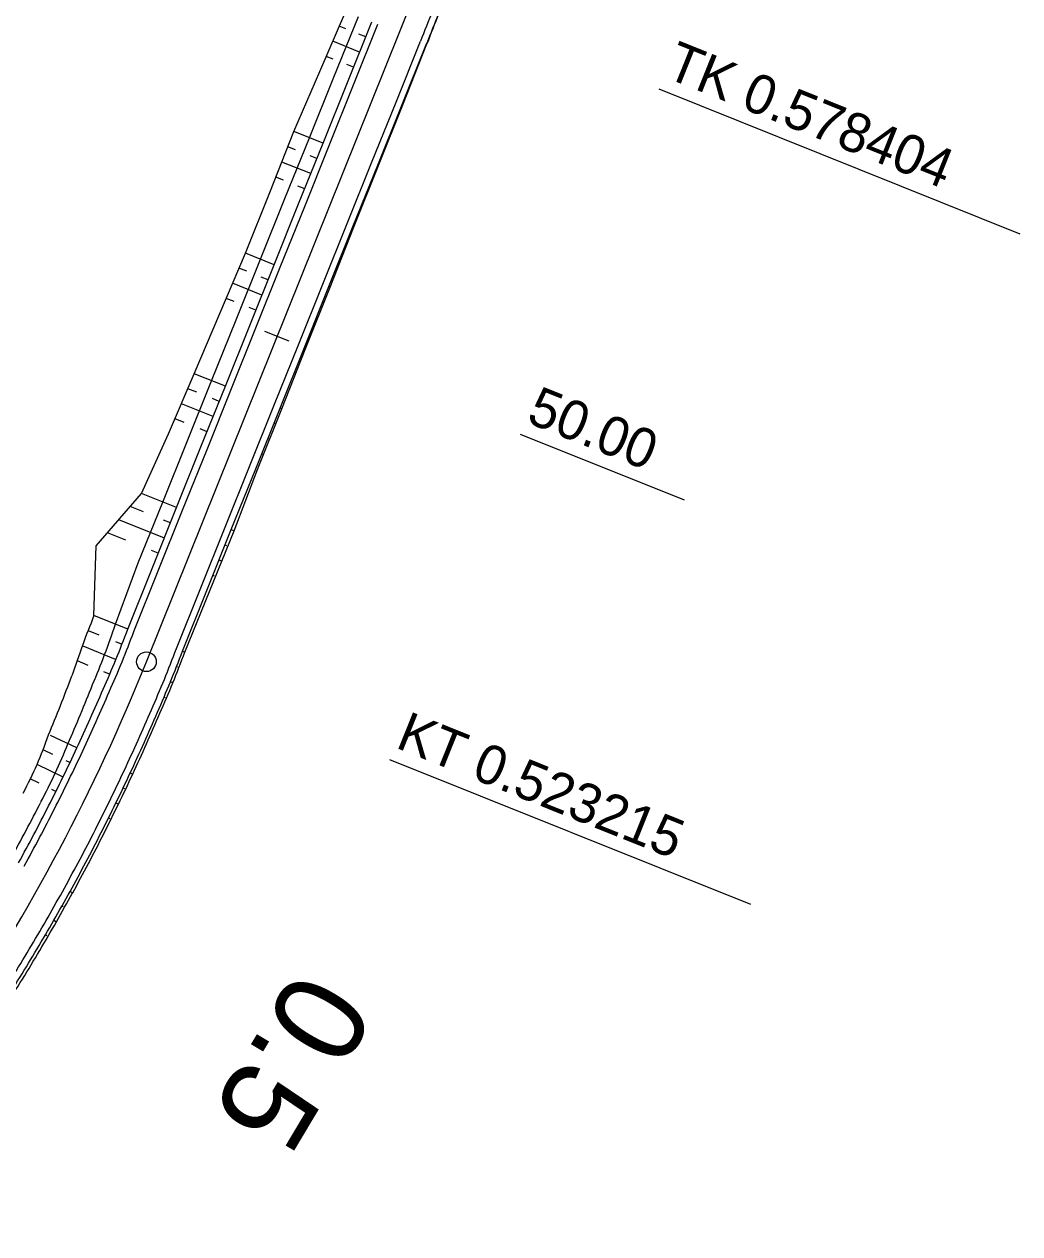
# Model space of a CAD drawing. Extents: x -481656 to -478728, y -1113199 to -1110710.
# Drawn here: x -480222 to -480145.9, y -1112650.6 to -1112558.2 of the extents above; entities that cross this region are included whole.
import ezdxf

# ---------------------------------------------------------------- set-up
doc = ezdxf.new("R2010")
doc.units = 0
for name, color, linetype in [('C14_HATCH_SLOPE_L', 7, 'Continuous'), ('C14_HATCH_SLOPE_R', 7, 'Continuous'), ('C14_HECTOMETRY', 7, 'Continuous'), ('C14_HLBODY', 7, 'Continuous'), ('C14_HRANA_TELESO', 7, 'Continuous'), ('C14_KORUNA', 7, 'Continuous'), ('C14_OSA', 7, 'Continuous'), ('C14_PRIKOP', 7, 'Continuous'), ('C14_STANICENI', 7, 'Continuous'), ('C14_VOZOVKA', 7, 'Continuous'), ('C14_ZPEVKRAJ', 7, 'Continuous')]:
    doc.layers.add(name, color=color, linetype=linetype)

msp = doc.modelspace()

# ---------------------------------------------------------------- linework, layer by layer
at = {"layer": 'C14_HATCH_SLOPE_L'}
for p, q in [((-480197.418, -1112558.598), (-480197.915, -1112558.398)), ((-480195.89, -1112559.211), (-480196.405, -1112559.004)), ((-480196.356, -1112560.371), (-480198.411, -1112559.546)), ((-480198.38, -1112560.906), (-480198.906, -1112560.694)), ((-480196.822, -1112561.531), (-480197.338, -1112561.324)), ((-480199.151, -1112567.331), (-480201.367, -1112566.441)), ((-480201.24, -1112567.839), (-480201.828, -1112567.603)), ((-480199.617, -1112568.491), (-480200.135, -1112568.283)), ((-480200.083, -1112569.651), (-480202.289, -1112568.765)), ((-480202.168, -1112570.16), (-480202.75, -1112569.927)), ((-480200.548, -1112570.811), (-480201.067, -1112570.602)), ((-480202.878, -1112576.611), (-480205.077, -1112575.727)), ((-480204.976, -1112577.115), (-480205.566, -1112576.878)), ((-480203.344, -1112577.771), (-480203.865, -1112577.562)), ((-480203.809, -1112578.931), (-480206.054, -1112578.029)), ((-480205.931, -1112579.426), (-480206.542, -1112579.18)), ((-480204.275, -1112580.091), (-480204.798, -1112579.881)), ((-480206.605, -1112585.89), (-480208.983, -1112584.935)), ((-480208.796, -1112586.358), (-480209.471, -1112586.086)), ((-480207.07, -1112587.05), (-480207.595, -1112586.84)), ((-480207.536, -1112588.21), (-480209.959, -1112587.237)), ((-480209.75, -1112588.668), (-480210.447, -1112588.388)), ((-480208.002, -1112589.37), (-480208.527, -1112589.159)), ((-480210.331, -1112595.17), (-480213.021, -1112594.09)), ((-480212.867, -1112595.498), (-480213.881, -1112595.091)), ((-480211.263, -1112597.49), (-480214.742, -1112596.093)), ((-480210.797, -1112596.33), (-480211.325, -1112596.118)), ((-480214.194, -1112597.66), (-480215.602, -1112597.094)), ((-480211.729, -1112598.65), (-480212.258, -1112598.438)), ((-480214.058, -1112604.449), (-480216.639, -1112603.413)), ((-480216.244, -1112604.919), (-480217.061, -1112604.591)), ((-480214.524, -1112605.609), (-480214.975, -1112605.428)), ((-480214.988, -1112606.759), (-480217.476, -1112605.746)), ((-480217.094, -1112607.215), (-480217.893, -1112606.882)), ((-480215.457, -1112607.897), (-480215.876, -1112607.722)), ((-480217.943, -1112613.528), (-480219.966, -1112612.584)), ((-480219.771, -1112614.02), (-480220.472, -1112613.686)), ((-480219.003, -1112615.751), (-480220.987, -1112614.784)), ((-480218.469, -1112614.642), (-480218.77, -1112614.498)), ((-480220.828, -1112616.218), (-480221.512, -1112615.878)), ((-480219.547, -1112616.856), (-480219.846, -1112616.708))]:
    msp.add_line(p, q, dxfattribs=at)
at = {"layer": 'C14_HATCH_SLOPE_R'}
for p, q in [((-480191.248, -1112559.729), (-480191.222, -1112559.739)), ((-480191.714, -1112560.889), (-480191.698, -1112560.895)), ((-480191.683, -1112560.901), (-480191.683, -1112560.901)), ((-480192.18, -1112562.049), (-480192.145, -1112562.063)), ((-480192.646, -1112563.208), (-480192.626, -1112563.216)), ((-480192.606, -1112563.224), (-480192.606, -1112563.224)), ((-480194.975, -1112569.008), (-480194.912, -1112569.033)), ((-480195.441, -1112570.168), (-480195.408, -1112570.182)), ((-480195.374, -1112570.195), (-480195.374, -1112570.195)), ((-480195.907, -1112571.328), (-480195.836, -1112571.356)), ((-480196.373, -1112572.488), (-480196.336, -1112572.503)), ((-480196.298, -1112572.518), (-480196.298, -1112572.518)), ((-480198.702, -1112578.288), (-480198.608, -1112578.325)), ((-480199.168, -1112579.448), (-480199.119, -1112579.468)), ((-480199.07, -1112579.487), (-480199.07, -1112579.487)), ((-480199.634, -1112580.608), (-480199.532, -1112580.648)), ((-480200.099, -1112581.768), (-480200.046, -1112581.789)), ((-480199.994, -1112581.81), (-480199.994, -1112581.81)), ((-480202.429, -1112587.567), (-480202.304, -1112587.617)), ((-480202.895, -1112588.727), (-480202.83, -1112588.753)), ((-480202.766, -1112588.779), (-480202.766, -1112588.779)), ((-480203.36, -1112589.887), (-480203.228, -1112589.94)), ((-480203.826, -1112591.047), (-480203.758, -1112591.074)), ((-480203.69, -1112591.102), (-480203.69, -1112591.102)), ((-480206.156, -1112596.847), (-480205.923, -1112596.94)), ((-480206.621, -1112598.007), (-480206.51, -1112598.052)), ((-480206.4, -1112598.096), (-480206.4, -1112598.096)), ((-480207.087, -1112599.167), (-480206.877, -1112599.251)), ((-480207.553, -1112600.327), (-480207.453, -1112600.367)), ((-480207.353, -1112600.407), (-480207.353, -1112600.407)), ((-480209.882, -1112606.127), (-480209.699, -1112606.2)), ((-480210.348, -1112607.286), (-480210.257, -1112607.323)), ((-480210.165, -1112607.36), (-480210.165, -1112607.36)), ((-480210.82, -1112608.456), (-480210.636, -1112608.531)), ((-480211.303, -1112609.629), (-480211.211, -1112609.668)), ((-480211.119, -1112609.706), (-480211.119, -1112609.706)), ((-480213.866, -1112615.431), (-480213.677, -1112615.52)), ((-480214.407, -1112616.579), (-480214.312, -1112616.624)), ((-480214.217, -1112616.669), (-480214.217, -1112616.669)), ((-480214.958, -1112617.722), (-480214.767, -1112617.815)), ((-480215.518, -1112618.86), (-480215.422, -1112618.908)), ((-480215.326, -1112618.956), (-480215.326, -1112618.956)), ((-480218.462, -1112624.479), (-480218.265, -1112624.588)), ((-480219.078, -1112625.588), (-480218.979, -1112625.644)), ((-480218.88, -1112625.699), (-480218.88, -1112625.699)), ((-480219.704, -1112626.692), (-480219.505, -1112626.806)), ((-480220.339, -1112627.79), (-480220.239, -1112627.848)), ((-480220.139, -1112627.907), (-480220.139, -1112627.907))]:
    msp.add_line(p, q, dxfattribs=at)
at = {"layer": 'C14_HLBODY'}
for p, q in [((-480173.508, -1112563.185), (-480145.948, -1112574.254)), ((-480194.076, -1112614.398), (-480166.516, -1112625.466))]:
    msp.add_line(p, q, dxfattribs=at)
msp.add_circle((-480212.635, -1112606.944), 0.75, dxfattribs=at)
at = {"layer": 'C14_HRANA_TELESO'}
for p, q in [((-480199.402, -1112561.842), (-480197.419, -1112557.25)), ((-480193.067, -1112564.386), (-480191.222, -1112559.739)), ((-480201.367, -1112566.441), (-480199.402, -1112561.842)), ((-480194.912, -1112569.033), (-480193.067, -1112564.386)), ((-480203.212, -1112571.088), (-480201.367, -1112566.441)), ((-480196.76, -1112573.679), (-480194.912, -1112569.033)), ((-480205.077, -1112575.727), (-480203.212, -1112571.088)), ((-480198.608, -1112578.325), (-480196.76, -1112573.679)), ((-480207.03, -1112580.331), (-480205.077, -1112575.727)), ((-480200.456, -1112582.971), (-480198.608, -1112578.325)), ((-480208.983, -1112584.935), (-480207.03, -1112580.331)), ((-480202.304, -1112587.617), (-480200.456, -1112582.971)), ((-480210.936, -1112589.539), (-480208.983, -1112584.935)), ((-480204.152, -1112592.263), (-480202.304, -1112587.617)), ((-480213.021, -1112594.09), (-480210.936, -1112589.539)), ((-480205.923, -1112596.94), (-480204.152, -1112592.263)), ((-480216.463, -1112598.095), (-480213.021, -1112594.09)), ((-480207.83, -1112601.563), (-480205.923, -1112596.94)), ((-480216.639, -1112603.413), (-480216.463, -1112598.095)), ((-480209.699, -1112606.2), (-480207.83, -1112601.563))]:
    msp.add_line(p, q, dxfattribs=at)
for centre, radius, start, end in [((-479778.643, -1112721.686), 443.225, 157.92555, 158.5688), ((-480149.343, -1112630.599), 72.579, 158.00223, 161.86991), ((-480281.169, -1112579.698), 76.225, 335.85618, 339.65457), ((-480354.258, -1112556.811), 145.262, 337.44883, 339.36046), ((-480351.925, -1112551.257), 152.454, 335.06949, 336.97935), ((-480249.238, -1112602.443), 30.829, 331.89249, 340.92151), ((-480351.941, -1112551.27), 152.462, 333.16649, 335.07635), ((-480351.939, -1112551.25), 152.471, 331.24963, 333.15949), ((-480351.972, -1112551.291), 152.479, 329.35897, 331.26883), ((-480351.985, -1112551.294), 152.489, 327.45257, 329.36243)]:
    msp.add_arc(centre, radius, start, end, dxfattribs=at)
at = {"layer": 'C14_KORUNA'}
for p, q in [((-480197.287, -1112562.691), (-480195.424, -1112558.052)), ((-480193.112, -1112564.368), (-480191.248, -1112559.729)), ((-480199.151, -1112567.331), (-480197.287, -1112562.691)), ((-480194.975, -1112569.008), (-480193.112, -1112564.368)), ((-480201.014, -1112571.971), (-480199.151, -1112567.331)), ((-480196.838, -1112573.648), (-480194.975, -1112569.008)), ((-480202.878, -1112576.611), (-480201.014, -1112571.971)), ((-480198.702, -1112578.288), (-480196.838, -1112573.648)), ((-480204.741, -1112581.25), (-480202.878, -1112576.611)), ((-480200.565, -1112582.928), (-480198.702, -1112578.288)), ((-480206.605, -1112585.89), (-480204.741, -1112581.25)), ((-480202.429, -1112587.567), (-480200.565, -1112582.928)), ((-480208.468, -1112590.53), (-480206.605, -1112585.89)), ((-480204.292, -1112592.207), (-480202.429, -1112587.567)), ((-480210.331, -1112595.17), (-480208.468, -1112590.53)), ((-480206.156, -1112596.847), (-480204.292, -1112592.207)), ((-480212.195, -1112599.81), (-480210.331, -1112595.17)), ((-480208.019, -1112601.487), (-480206.156, -1112596.847)), ((-480214.058, -1112604.449), (-480212.195, -1112599.81)), ((-480209.882, -1112606.127), (-480208.019, -1112601.487))]:
    msp.add_line(p, q, dxfattribs=at)
for centre, radius, start, end in [((-479779.285, -1112723.303), 443.25, 157.70069, 158.34391), ((-480283.321, -1112578.755), 73.875, 335.80524, 339.64634), ((-480281.243, -1112579.618), 76.125, 335.82148, 339.62165), ((-480351.829, -1112551.041), 147.75, 334.98057, 336.89043), ((-480351.829, -1112551.041), 152.25, 334.98057, 336.89043), ((-480351.829, -1112551.041), 147.75, 333.07071, 334.98057), ((-480351.829, -1112551.041), 152.25, 333.07071, 334.98057), ((-480351.829, -1112551.041), 147.75, 331.16085, 333.07071), ((-480351.829, -1112551.041), 152.25, 331.16085, 333.07071), ((-480351.829, -1112551.041), 152.25, 329.25099, 331.16085), ((-480351.829, -1112551.041), 152.25, 327.34113, 329.25099)]:
    msp.add_arc(centre, radius, start, end, dxfattribs=at)
at = {"layer": 'C14_OSA'}
msp.add_line((-480212.635, -1112606.944), (-480192.068, -1112555.732), dxfattribs=at)
msp.add_arc((-480351.829, -1112551.041), 150, 314.01664, 338.11863, dxfattribs=at)
at = {"layer": 'C14_PRIKOP'}
for p, q in [((-480198.32, -1112562.277), (-480196.453, -1112557.638)), ((-480200.187, -1112566.915), (-480198.32, -1112562.277)), ((-480202.053, -1112571.554), (-480200.187, -1112566.915)), ((-480203.92, -1112576.192), (-480202.053, -1112571.554)), ((-480205.786, -1112580.831), (-480203.92, -1112576.192)), ((-480207.653, -1112585.469), (-480205.786, -1112580.831)), ((-480209.52, -1112590.108), (-480207.653, -1112585.469)), ((-480211.386, -1112594.746), (-480209.52, -1112590.108)), ((-480213.253, -1112599.385), (-480211.386, -1112594.746)), ((-480214.99, -1112604.075), (-480213.253, -1112599.385))]:
    msp.add_line(p, q, dxfattribs=at)
for centre, radius, start, end in [((-480284.484, -1112580.334), 73.437, 337.28817, 341.13814), ((-480353.314, -1112554.484), 146.936, 336.44207, 338.35255), ((-480262.982, -1112595.245), 47.858, 332.08063, 337.95218), ((-480351.829, -1112551.041), 147.084, 331.16085, 333.07071)]:
    msp.add_arc(centre, radius, start, end, dxfattribs=at)
at = {"layer": 'C14_STANICENI'}
for p, q in [((-480201.725, -1112582.462), (-480203.581, -1112581.716)), ((-480184.094, -1112589.543), (-480171.567, -1112594.574))]:
    msp.add_line(p, q, dxfattribs=at)
at = {"layer": 'C14_VOZOVKA'}
for p, q in [((-480196.823, -1112562.878), (-480194.96, -1112558.238)), ((-480193.576, -1112564.182), (-480191.712, -1112559.542)), ((-480198.687, -1112567.517), (-480196.823, -1112562.878)), ((-480195.439, -1112568.822), (-480193.576, -1112564.182)), ((-480200.55, -1112572.157), (-480198.687, -1112567.517)), ((-480197.302, -1112573.462), (-480195.439, -1112568.822)), ((-480202.414, -1112576.797), (-480200.55, -1112572.157)), ((-480199.166, -1112578.101), (-480197.302, -1112573.462)), ((-480204.277, -1112581.437), (-480202.414, -1112576.797)), ((-480201.029, -1112582.741), (-480199.166, -1112578.101)), ((-480206.141, -1112586.077), (-480204.277, -1112581.437)), ((-480202.893, -1112587.381), (-480201.029, -1112582.741)), ((-480208.004, -1112590.716), (-480206.141, -1112586.077)), ((-480204.756, -1112592.021), (-480202.893, -1112587.381)), ((-480209.867, -1112595.356), (-480208.004, -1112590.716)), ((-480206.62, -1112596.661), (-480204.756, -1112592.021)), ((-480211.731, -1112599.996), (-480209.867, -1112595.356)), ((-480208.483, -1112601.3), (-480206.62, -1112596.661)), ((-480213.594, -1112604.636), (-480211.731, -1112599.996)), ((-480210.346, -1112605.94), (-480208.483, -1112601.3))]:
    msp.add_line(p, q, dxfattribs=at)
for centre, radius, start, end in [((-479778.357, -1112723.677), 444.75, 157.70121, 158.34295), ((-480283.09, -1112578.851), 74.125, 335.80709, 339.64353), ((-480281.474, -1112579.522), 75.875, 335.81973, 339.62432), ((-480351.829, -1112551.041), 148.25, 334.98057, 336.89043), ((-480351.829, -1112551.041), 151.75, 334.98057, 336.89043), ((-480351.829, -1112551.041), 148.25, 333.07071, 334.98057), ((-480351.829, -1112551.041), 151.75, 333.07071, 334.98057), ((-480351.829, -1112551.041), 148.25, 331.16085, 333.07071), ((-480351.829, -1112551.041), 151.75, 331.16085, 333.07071), ((-480351.829, -1112551.041), 151.75, 329.25099, 331.16085), ((-480351.829, -1112551.041), 151.75, 327.34113, 329.25099)]:
    msp.add_arc(centre, radius, start, end, dxfattribs=at)
at = {"layer": 'C14_ZPEVKRAJ'}
for p, q in [((-480196.823, -1112562.878), (-480194.96, -1112558.238)), ((-480193.576, -1112564.182), (-480191.712, -1112559.542)), ((-480198.687, -1112567.517), (-480196.823, -1112562.878)), ((-480195.439, -1112568.822), (-480193.576, -1112564.182)), ((-480200.55, -1112572.157), (-480198.687, -1112567.517)), ((-480197.302, -1112573.462), (-480195.439, -1112568.822)), ((-480202.414, -1112576.797), (-480200.55, -1112572.157)), ((-480199.166, -1112578.101), (-480197.302, -1112573.462)), ((-480204.277, -1112581.437), (-480202.414, -1112576.797)), ((-480201.029, -1112582.741), (-480199.166, -1112578.101)), ((-480206.141, -1112586.077), (-480204.277, -1112581.437)), ((-480202.893, -1112587.381), (-480201.029, -1112582.741)), ((-480208.004, -1112590.716), (-480206.141, -1112586.077)), ((-480204.756, -1112592.021), (-480202.893, -1112587.381)), ((-480209.867, -1112595.356), (-480208.004, -1112590.716)), ((-480206.62, -1112596.661), (-480204.756, -1112592.021)), ((-480211.731, -1112599.996), (-480209.867, -1112595.356)), ((-480208.483, -1112601.3), (-480206.62, -1112596.661)), ((-480213.594, -1112604.636), (-480211.731, -1112599.996)), ((-480210.346, -1112605.94), (-480208.483, -1112601.3))]:
    msp.add_line(p, q, dxfattribs=at)
for centre, radius, start, end in [((-479778.357, -1112723.677), 444.75, 157.70121, 158.34295), ((-480283.09, -1112578.851), 74.125, 335.80709, 339.64353), ((-480281.474, -1112579.522), 75.875, 335.81973, 339.62432), ((-480351.829, -1112551.041), 148.25, 334.98057, 336.89043), ((-480351.829, -1112551.041), 151.75, 334.98057, 336.89043), ((-480351.829, -1112551.041), 148.25, 333.07071, 334.98057), ((-480351.829, -1112551.041), 151.75, 333.07071, 334.98057), ((-480351.829, -1112551.041), 148.25, 331.16085, 333.07071), ((-480351.829, -1112551.041), 151.75, 331.16085, 333.07071), ((-480351.829, -1112551.041), 151.75, 329.25099, 331.16085), ((-480351.829, -1112551.041), 151.75, 327.34113, 329.25099)]:
    msp.add_arc(centre, radius, start, end, dxfattribs=at)

# ---------------------------------------------------------------- texts
at = {"layer": 'C14_HECTOMETRY'}
msp.add_text('0.5', height=6.999, rotation=239.20537, dxfattribs=at).set_placement((-480201.096, -1112630.185))
at = {"layer": 'C14_HLBODY'}
for s, p in [('TK 0.578404', (-480173.136, -1112562.257)), ('KT 0.523215', (-480193.704, -1112613.469))]:
    msp.add_text(s, height=3, rotation=338.11863, dxfattribs=at).set_placement(p)
at = {"layer": 'C14_STANICENI'}
msp.add_text('50.00', height=3, rotation=338.11863, dxfattribs=at).set_placement((-480183.722, -1112588.614))

doc.saveas('drawing.dxf')
